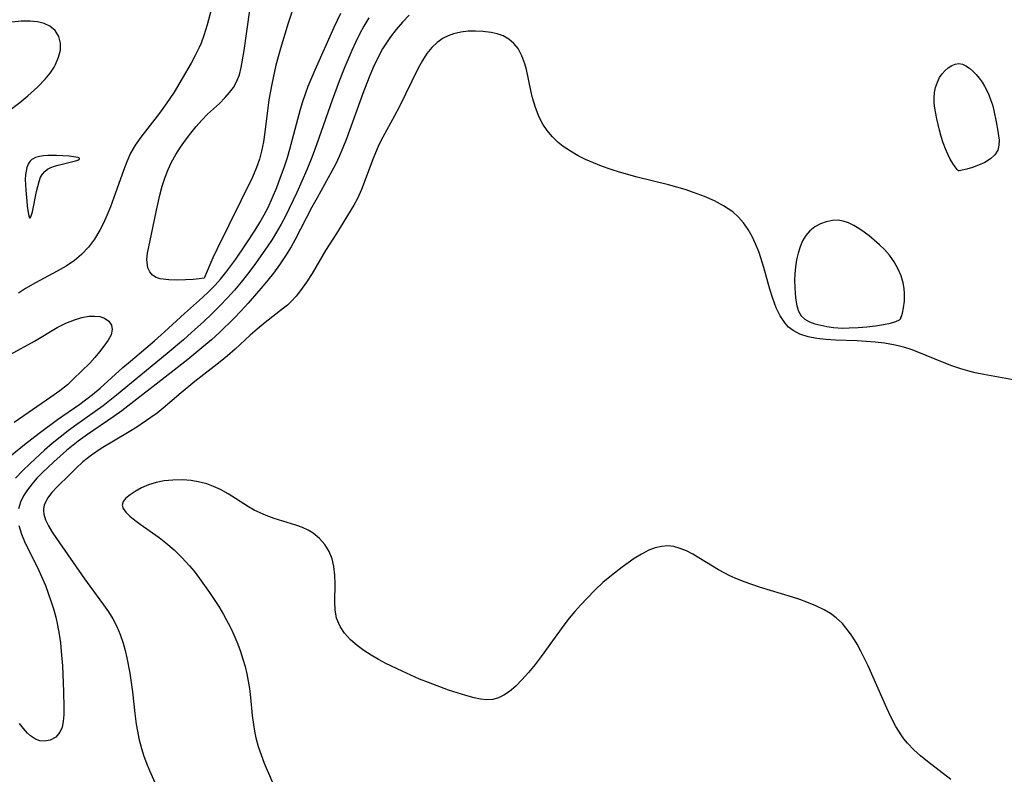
# Model space of a CAD drawing. Header units: inches. Extents: x 1073367 to 1082519, y 1569854 to 1574957.
# Tile 489 of 565: x 1080107 to 1080276, y 1573277 to 1573407. Entities that reach past the tile are written whole.
import ezdxf

# ---------------------------------------------------------------- set-up
doc = ezdxf.new("R2010")
doc.units = ezdxf.units.IN
doc.header["$MEASUREMENT"] = 0
doc.layers.add('CGG_CurvaNivelLidar_v1', color=7, linetype='Continuous', lineweight=30, true_color=0x008008)

msp = doc.modelspace()

# ---------------------------------------------------------------- linework, layer by layer
at = {"layer": 'CGG_CurvaNivelLidar_v1'}
for points in [[(1080155.4022, 1573413.9605, 70.5), (1080153.0059, 1573406.7578, 70.5), (1080151.654, 1573402.3783, 70.5), (1080150.8677, 1573399.5048, 70.5), (1080150.1609, 1573396.2836, 70.5), (1080149.6771, 1573393.5449, 70.5), (1080148.9574, 1573387.9747, 70.5), (1080148.7119, 1573386.3391, 70.5), (1080148.3947, 1573384.7291, 70.5), (1080148.0313, 1573383.3559, 70.5), (1080147.5386, 1573381.9127, 70.5), (1080146.8339, 1573380.2636, 70.5), (1080140.7362, 1573367.9133, 70.5), (1080140.0219, 1573366.36, 70.5), (1080138.5, 1573362.8622, 70.5), (1080137.6835, 1573362.7451, 70.5), (1080136.6298, 1573362.6411, 70.5), (1080135.3132, 1573362.555, 70.5), (1080133.867, 1573362.5155, 70.5), (1080132.4264, 1573362.5501, 70.5), (1080130.9331, 1573362.7475, 70.5), (1080130.2316, 1573362.9913, 70.5), (1080129.6486, 1573363.3561, 70.5), (1080129.1575, 1573363.9308, 70.5), (1080128.8485, 1573364.6534, 70.5), (1080128.7513, 1573365.0812, 70.5), (1080128.6751, 1573366.07, 70.5), (1080128.7593, 1573367.1376, 70.5), (1080129.6928, 1573371.5308, 70.5), (1080130.2902, 1573374.5688, 70.5), (1080130.88, 1573377.1391, 70.5), (1080131.3142, 1573378.7222, 70.5), (1080131.8154, 1573380.2768, 70.5), (1080132.3117, 1573381.5736, 70.5), (1080132.888, 1573382.8273, 70.5), (1080133.6212, 1573384.136, 70.5), (1080134.4391, 1573385.3934, 70.5), (1080135.3112, 1573386.6121, 70.5), (1080136.2193, 1573387.8042, 70.5), (1080137.1551, 1573388.9554, 70.5), (1080138.1204, 1573390.0516, 70.5), (1080139.1186, 1573391.0764, 70.5), (1080141.1452, 1573392.956, 70.5), (1080142.1476, 1573393.9537, 70.5), (1080142.901, 1573394.8071, 70.5), (1080143.5652, 1573395.7057, 70.5), (1080144.1123, 1573396.663, 70.5), (1080144.5792, 1573397.8619, 70.5), (1080144.9124, 1573399.1406, 70.5), (1080145.4379, 1573402.057, 70.5), (1080146.4106, 1573409.0106, 70.5)], [(1080140.4949, 1573411.8994, 71), (1080139.0431, 1573406.4462, 71), (1080138.4919, 1573404.6636, 71), (1080137.9827, 1573403.3022, 71), (1080137.6558, 1573402.5472, 71), (1080137.001, 1573401.1923, 71), (1080136.2885, 1573399.8583, 71), (1080134.7589, 1573397.2285, 71), (1080133.3337, 1573394.9085, 71), (1080132.5942, 1573393.7688, 71), (1080131.7165, 1573392.4904, 71), (1080130.8073, 1573391.2445, 71), (1080127.6003, 1573387.1564, 71), (1080126.6384, 1573385.7642, 71), (1080125.8657, 1573384.3694, 71), (1080125.1968, 1573382.8992, 71), (1080124.6063, 1573381.3994, 71), (1080122.9737, 1573376.7349, 71), (1080122.4006, 1573375.1688, 71), (1080121.7819, 1573373.6278, 71), (1080121.203, 1573372.3472, 71), (1080120.5641, 1573371.1077, 71), (1080119.642, 1573369.5986, 71), (1080118.596, 1573368.1967, 71), (1080117.4134, 1573366.9289, 71), (1080116.2167, 1573365.9201, 71), (1080114.7661, 1573364.9363, 71), (1080113.2328, 1573364.0527, 71), (1080109.4642, 1573362.068, 71), (1080107.7673, 1573361.074, 71), (1080106.5532, 1573360.2895, 71)], [(1080100.7082, 1573328.6691, 71), (1080107.5911, 1573334.2244, 71), (1080110.1317, 1573336.1958, 71), (1080113.258, 1573338.5169, 71), (1080117.0996, 1573341.1854, 71), (1080119.2821, 1573342.8083, 71), (1080120.6146, 1573343.9081, 71), (1080124.5382, 1573347.4539, 71), (1080125.8404, 1573348.584, 71), (1080129.9457, 1573352.059, 71), (1080131.6918, 1573353.6216, 71), (1080135.1088, 1573356.785, 71), (1080138.2385, 1573359.5138, 71), (1080139.3378, 1573360.5563, 71), (1080140.3938, 1573361.6461, 71), (1080141.3363, 1573362.7092, 71), (1080142.2355, 1573363.812, 71), (1080143.9574, 1573366.157, 71), (1080145.6516, 1573368.6049, 71), (1080147.3304, 1573371.1352, 71), (1080148.1223, 1573372.4297, 71), (1080148.8558, 1573373.7413, 71), (1080149.5132, 1573375.0414, 71), (1080150.2919, 1573376.7462, 71), (1080151.0124, 1573378.4805, 71), (1080151.6876, 1573380.2354, 71), (1080152.2956, 1573381.9271, 71), (1080152.8538, 1573383.6355, 71), (1080153.278, 1573385.0957, 71), (1080155.1137, 1573391.9482, 71), (1080155.5269, 1573393.2988, 71), (1080155.9696, 1573394.6055, 71), (1080156.453, 1573395.8969, 71), (1080157.6423, 1573398.7006, 71), (1080160.9233, 1573406.0695, 71), (1080162.0376, 1573408.4748, 71)], [(1080102.4758, 1573389.8867, 71), (1080106.797, 1573393.1305, 71), (1080108.1711, 1573394.2388, 71), (1080109.9057, 1573395.8121, 71), (1080111.1512, 1573397.1252, 71), (1080111.9832, 1573398.1521, 71), (1080112.6866, 1573399.2063, 71), (1080112.9274, 1573399.6407, 71), (1080113.4667, 1573400.8883, 71), (1080113.7702, 1573402.124, 71), (1080113.799, 1573403.3096, 71), (1080113.488, 1573404.4728, 71), (1080112.8587, 1573405.4786, 71), (1080111.9471, 1573406.263, 71), (1080110.9518, 1573406.7193, 71), (1080109.8063, 1573406.9913, 71), (1080108.5509, 1573407.1098, 71), (1080107.011, 1573407.0854, 71), (1080105.4111, 1573406.9132, 71)], [(1080166.8961, 1573407.6583, 71.5), (1080166.0362, 1573406.2286, 71.5), (1080165.2865, 1573404.8443, 71.5), (1080164.5875, 1573403.43, 71.5), (1080163.9539, 1573402.0474, 71.5), (1080162.7631, 1573399.2385, 71.5), (1080161.7699, 1573396.7499, 71.5), (1080160.5467, 1573393.4829, 71.5), (1080157.9362, 1573385.9612, 71.5), (1080157.0882, 1573383.6536, 71.5), (1080156.2276, 1573381.5332, 71.5), (1080154.4591, 1573377.6005, 71.5), (1080152.5026, 1573373.5544, 71.5), (1080151.7721, 1573372.1647, 71.5), (1080151.0004, 1573370.8004, 71.5), (1080150.2076, 1573369.5142, 71.5), (1080149.3746, 1573368.2529, 71.5), (1080147.0595, 1573365.0063, 71.5), (1080145.9875, 1573363.5734, 71.5), (1080144.8814, 1573362.1679, 71.5), (1080143.7354, 1573360.7942, 71.5), (1080142.5471, 1573359.4572, 71.5), (1080141.2267, 1573358.0728, 71.5), (1080139.8644, 1573356.7301, 71.5), (1080138.4694, 1573355.4239, 71.5), (1080136.3202, 1573353.4815, 71.5), (1080134.9428, 1573352.2637, 71.5), (1080132.1351, 1573349.8742, 71.5), (1080127.606, 1573346.1884, 71.5), (1080123.4447, 1573342.6956, 71.5), (1080122.3069, 1573341.7807, 71.5), (1080121.1484, 1573340.8916, 71.5), (1080119.7711, 1573339.8929, 71.5), (1080116.1915, 1573337.3834, 71.5), (1080115.1151, 1573336.5947, 71.5), (1080113.7234, 1573335.5151, 71.5), (1080112.365, 1573334.396, 71.5), (1080111.0392, 1573333.244, 71.5), (1080108.5389, 1573330.941, 71.5), (1080107.2665, 1573329.6893, 71.5), (1080106.0583, 1573328.4009, 71.5)], [(1080173.8468, 1573408.1249, 72), (1080172.6975, 1573406.938, 72), (1080171.6086, 1573405.6975, 72), (1080170.5908, 1573404.401, 72), (1080169.6599, 1573403.0423, 72), (1080169.2469, 1573402.3622, 72), (1080168.3957, 1573400.7723, 72), (1080167.6322, 1573399.1247, 72), (1080166.9288, 1573397.4371, 72), (1080165.8557, 1573394.6396, 72), (1080163.0097, 1573386.8347, 72), (1080162.4051, 1573385.308, 72), (1080161.7644, 1573383.8032, 72), (1080161.1679, 1573382.5161, 72), (1080160.5294, 1573381.2553, 72), (1080157.9618, 1573376.7109, 72), (1080157.0829, 1573375.0861, 72), (1080154.1297, 1573369.3905, 72), (1080153.4917, 1573368.2472, 72), (1080152.5371, 1573366.6883, 72), (1080151.5145, 1573365.1734, 72), (1080150.4346, 1573363.7005, 72), (1080149.5053, 1573362.5207, 72), (1080148.6424, 1573361.4876, 72), (1080146.1243, 1573358.5828, 72), (1080144.8181, 1573357.1595, 72), (1080143.6188, 1573355.9213, 72), (1080141.1422, 1573353.5175, 72), (1080139.7762, 1573352.2634, 72), (1080138.4832, 1573351.1432, 72), (1080135.6996, 1573348.8309, 72), (1080132.8649, 1573346.5924, 72), (1080124.324, 1573340.0435, 72), (1080122.9456, 1573339.0392, 72), (1080118.4234, 1573335.9507, 72), (1080116.8295, 1573334.8022, 72), (1080114.8187, 1573333.192, 72), (1080112.6491, 1573331.2408, 72), (1080110.6532, 1573329.3328, 72), (1080109.739, 1573328.4091, 72), (1080108.8869, 1573327.4706, 72), (1080108.0801, 1573326.4475, 72), (1080107.4015, 1573325.3857, 72), (1080106.8847, 1573324.2787, 72), (1080106.5605, 1573323.1281, 72)], [(1080278.4496, 1573345.2441, 72.5), (1080272.7485, 1573346.2733, 72.5), (1080271.2548, 1573346.5883, 72.5), (1080270.0302, 1573346.8933, 72.5), (1080268.8198, 1573347.2461, 72.5), (1080267.2332, 1573347.7926, 72.5), (1080265.6681, 1573348.401, 72.5), (1080261.5458, 1573350.0833, 72.5), (1080260.252, 1573350.559, 72.5), (1080259.1391, 1573350.9201, 72.5), (1080258.0131, 1573351.2261, 72.5), (1080257.1863, 1573351.4077, 72.5), (1080255.6403, 1573351.6673, 72.5), (1080254.0767, 1573351.8493, 72.5), (1080250.93, 1573352.0593, 72.5), (1080247.1964, 1573352.2096, 72.5), (1080245.5629, 1573352.3198, 72.5), (1080243.9865, 1573352.5005, 72.5), (1080242.491, 1573352.7892, 72.5), (1080241.1062, 1573353.2311, 72.5), (1080239.9232, 1573353.845, 72.5), (1080239.148, 1573354.4502, 72.5), (1080238.5349, 1573355.0897, 72.5), (1080237.6787, 1573356.3504, 72.5), (1080236.9983, 1573357.7786, 72.5), (1080236.429, 1573359.3356, 72.5), (1080235.9255, 1573360.9788, 72.5), (1080234.8708, 1573364.7058, 72.5), (1080234.0564, 1573367.2625, 72.5), (1080233.476, 1573368.7802, 72.5), (1080232.8825, 1573370.0568, 72.5), (1080232.1962, 1573371.2647, 72.5), (1080231.4041, 1573372.3858, 72.5), (1080230.5208, 1573373.3747, 72.5), (1080229.5301, 1573374.2565, 72.5), (1080228.7647, 1573374.8159, 72.5), (1080227.9556, 1573375.3272, 72.5), (1080226.3636, 1573376.1742, 72.5), (1080224.6787, 1573376.918, 72.5), (1080222.784, 1573377.6302, 72.5), (1080221.366, 1573378.0989, 72.5), (1080218.464, 1573378.934, 72.5), (1080213.0966, 1573380.2773, 72.5), (1080210.0181, 1573381.1188, 72.5), (1080208.5965, 1573381.5619, 72.5), (1080206.9096, 1573382.1597, 72.5), (1080205.5392, 1573382.705, 72.5), (1080204.203, 1573383.2961, 72.5), (1080202.9095, 1573383.9388, 72.5), (1080201.5754, 1573384.6997, 72.5), (1080200.3226, 1573385.5465, 72.5), (1080199.4623, 1573386.2399, 72.5), (1080198.4772, 1573387.2017, 72.5), (1080197.5991, 1573388.2566, 72.5), (1080196.8319, 1573389.3934, 72.5), (1080196.1844, 1573390.6043, 72.5), (1080195.5433, 1573392.2251, 72.5), (1080195.0526, 1573393.913, 72.5), (1080194.7524, 1573395.1904, 72.5), (1080194.0021, 1573398.7695, 72.5), (1080193.7398, 1573399.7789, 72.5), (1080193.2442, 1573401.151, 72.5), (1080192.5698, 1573402.377, 72.5), (1080191.8363, 1573403.2616, 72.5), (1080190.9665, 1573403.9948, 72.5), (1080189.9806, 1573404.5631, 72.5), (1080188.9853, 1573404.9317, 72.5), (1080187.9248, 1573405.1773, 72.5), (1080186.5154, 1573405.3543, 72.5), (1080185.2479, 1573405.4073, 72.5), (1080183.9709, 1573405.3628, 72.5), (1080182.7063, 1573405.2078, 72.5), (1080181.4761, 1573404.9226, 72.5), (1080180.5616, 1573404.5966, 72.5), (1080179.6938, 1573404.1684, 72.5), (1080178.6592, 1573403.4559, 72.5), (1080177.7381, 1573402.5914, 72.5), (1080176.8728, 1573401.522, 72.5), (1080176.1041, 1573400.3325, 72.5), (1080175.3372, 1573398.9237, 72.5), (1080172.1508, 1573392.3958, 72.5), (1080171.3087, 1573390.7885, 72.5), (1080169.2874, 1573387.1563, 72.5), (1080168.6165, 1573385.7902, 72.5), (1080167.613, 1573383.4716, 72.5), (1080165.5967, 1573378.1312, 72.5), (1080164.9032, 1573376.5655, 72.5), (1080164.2818, 1573375.4027, 72.5), (1080161.3258, 1573370.579, 72.5), (1080159.4378, 1573367.6516, 72.5), (1080157.1116, 1573363.6858, 72.5), (1080156.1416, 1573362.1811, 72.5), (1080155.1281, 1573360.7483, 72.5), (1080154.3419, 1573359.749, 72.5), (1080153.4971, 1573358.8309, 72.5), (1080152.8493, 1573358.2414, 72.5), (1080152.1647, 1573357.682, 72.5), (1080149.0028, 1573355.2511, 72.5), (1080147.6342, 1573354.0991, 72.5), (1080146.4257, 1573353.0222, 72.5), (1080143.8743, 1573350.6596, 72.5), (1080142.5589, 1573349.5, 72.5), (1080141.2993, 1573348.4749, 72.5), (1080136.9027, 1573345.0485, 72.5), (1080134.5742, 1573343.1203, 72.5), (1080131.4711, 1573340.4657, 72.5), (1080130.4108, 1573339.6472, 72.5), (1080129.3234, 1573338.8592, 72.5), (1080126.934, 1573337.2313, 72.5), (1080125.6314, 1573336.4018, 72.5), (1080120.8065, 1573333.5548, 72.5), (1080119.096, 1573332.3926, 72.5), (1080117.6517, 1573331.2176, 72.5), (1080116.4518, 1573330.1163, 72.5), (1080115.3101, 1573329.0011, 72.5), (1080113.2101, 1573326.9098, 72.5), (1080112.3003, 1573325.9363, 72.5), (1080111.551, 1573324.9591, 72.5), (1080110.9852, 1573323.7911, 72.5), (1080110.8603, 1573323.1864, 72.5), (1080110.8436, 1573322.8186, 72.5), (1080110.9002, 1573322.2459, 72.5), (1080111.2038, 1573321.2351, 72.5), (1080111.7106, 1573320.2014, 72.5), (1080112.3616, 1573319.1385, 72.5), (1080113.1061, 1573318.0385, 72.5), (1080117.9099, 1573311.1218, 72.5), (1080118.8191, 1573309.8461, 72.5), (1080121.2056, 1573306.6293, 72.5), (1080122.0336, 1573305.4259, 72.5), (1080122.7967, 1573304.192, 72.5), (1080123.47, 1573302.9161, 72.5), (1080124.0701, 1573301.4949, 72.5), (1080124.5631, 1573300.0246, 72.5), (1080124.9082, 1573298.7744, 72.5), (1080125.2067, 1573297.5041, 72.5), (1080125.7066, 1573294.8766, 72.5), (1080126.184, 1573291.6316, 72.5), (1080126.5933, 1573287.9146, 72.5), (1080126.8351, 1573286.0627, 72.5), (1080127.0413, 1573284.8454, 72.5), (1080127.2906, 1573283.6367, 72.5), (1080127.7475, 1573281.8659, 72.5), (1080128.1542, 1573280.5934, 72.5), (1080128.6149, 1573279.3372, 72.5), (1080129.1194, 1573278.0955, 72.5), (1080130.8706, 1573274.0817, 72.5)], [(1080105.1412, 1573349.696, 70.5), (1080109.3016, 1573352.0067, 70.5), (1080113.223, 1573354.3489, 70.5), (1080114.6956, 1573355.0929, 70.5), (1080116.1818, 1573355.7014, 70.5), (1080117.4361, 1573356.0752, 70.5), (1080118.6515, 1573356.2922, 70.5), (1080119.6545, 1573356.3358, 70.5), (1080120.5699, 1573356.2352, 70.5), (1080121.3613, 1573355.9809, 70.5), (1080122.0967, 1573355.4687, 70.5), (1080122.5624, 1573354.786, 70.5), (1080122.7109, 1573353.9979, 70.5), (1080122.4896, 1573353.1114, 70.5), (1080121.9679, 1573352.169, 70.5), (1080121.2499, 1573351.1611, 70.5), (1080120.5131, 1573350.207, 70.5), (1080119.702, 1573349.2255, 70.5), (1080118.8191, 1573348.2526, 70.5), (1080115.9548, 1573345.4466, 70.5), (1080114.9666, 1573344.5209, 70.5), (1080113.6888, 1573343.4876, 70.5), (1080112.1406, 1573342.3723, 70.5), (1080105.8307, 1573338.0277, 70.5)], [(1080267.0588, 1573276.539, 73), (1080263.0452, 1573279.6756, 73), (1080261.884, 1573280.6241, 73), (1080260.7198, 1573281.667, 73), (1080259.6393, 1573282.7819, 73), (1080259.0159, 1573283.5328, 73), (1080258.5033, 1573284.2395, 73), (1080257.6108, 1573285.6838, 73), (1080256.8013, 1573287.2434, 73), (1080256.053, 1573288.8595, 73), (1080252.824, 1573296.1219, 73), (1080251.6096, 1573298.6178, 73), (1080250.9311, 1573299.8499, 73), (1080250.2084, 1573301.0326, 73), (1080249.633, 1573301.8779, 73), (1080249.0214, 1573302.6803, 73), (1080248.4021, 1573303.3912, 73), (1080247.3385, 1573304.3841, 73), (1080246.3357, 1573305.1131, 73), (1080245.2581, 1573305.7553, 73), (1080243.8127, 1573306.4744, 73), (1080242.2937, 1573307.1015, 73), (1080241.0711, 1573307.5315, 73), (1080239.8226, 1573307.927, 73), (1080234.1543, 1573309.648, 73), (1080231.6427, 1573310.5329, 73), (1080230.3303, 1573311.0593, 73), (1080229.0493, 1573311.634, 73), (1080228.0501, 1573312.1345, 73), (1080227.0778, 1573312.6669, 73), (1080222.6613, 1573315.3356, 73), (1080221.5484, 1573315.9086, 73), (1080220.484, 1573316.3449, 73), (1080219.415, 1573316.6425, 73), (1080218.342, 1573316.766, 73), (1080217.2558, 1573316.6863, 73), (1080216.1699, 1573316.4246, 73), (1080215.0882, 1573316.0119, 73), (1080213.8099, 1573315.3606, 73), (1080212.5386, 1573314.5772, 73), (1080210.4801, 1573313.1191, 73), (1080208.6494, 1573311.6959, 73), (1080207.1889, 1573310.4484, 73), (1080205.7643, 1573309.1233, 73), (1080204.3812, 1573307.7312, 73), (1080203.3546, 1573306.6237, 73), (1080202.357, 1573305.4845, 73), (1080201.3893, 1573304.3169, 73), (1080200.4539, 1573303.1231, 73), (1080196.5193, 1573297.7187, 73), (1080195.4989, 1573296.3737, 73), (1080194.3741, 1573294.9837, 73), (1080193.2305, 1573293.6866, 73), (1080192.1649, 1573292.607, 73), (1080191.0688, 1573291.6745, 73), (1080190.1442, 1573291.0597, 73), (1080189.1887, 1573290.6031, 73), (1080188.2024, 1573290.3367, 73), (1080187.1818, 1573290.2817, 73), (1080186.1235, 1573290.3951, 73), (1080185.0206, 1573290.6224, 73), (1080183.5907, 1573290.9971, 73), (1080182.1003, 1573291.4468, 73), (1080180.5668, 1573291.9556, 73), (1080177.1455, 1573293.2246, 73), (1080175.6189, 1573293.847, 73), (1080172.5867, 1573295.1848, 73), (1080169.8095, 1573296.5472, 73), (1080168.5527, 1573297.221, 73), (1080167.2551, 1573297.9681, 73), (1080166.0203, 1573298.7548, 73), (1080164.8699, 1573299.5963, 73), (1080163.71, 1573300.621, 73), (1080162.713, 1573301.7298, 73), (1080161.9132, 1573302.9204, 73), (1080161.3101, 1573304.3528, 73), (1080161.0552, 1573305.753, 73), (1080160.9961, 1573307.2192, 73), (1080161.0771, 1573310.2607, 73), (1080161.0418, 1573311.7462, 73), (1080160.8694, 1573313.2063, 73), (1080160.533, 1573314.5397, 73), (1080160.02, 1573315.7961, 73), (1080159.2915, 1573317.0026, 73), (1080158.3847, 1573318.0686, 73), (1080157.3118, 1573318.9645, 73), (1080156.4135, 1573319.5035, 73), (1080155.4452, 1573319.9491, 73), (1080154.3166, 1573320.3581, 73), (1080150.556, 1573321.4919, 73), (1080149.1787, 1573321.9857, 73), (1080148.1358, 1573322.4328, 73), (1080147.1253, 1573322.9445, 73), (1080146.1579, 1573323.5159, 73), (1080143.9418, 1573324.9412, 73), (1080142.6468, 1573325.7331, 73), (1080141.3094, 1573326.4611, 73), (1080140.1567, 1573326.9893, 73), (1080138.9712, 1573327.4301, 73), (1080137.7577, 1573327.7685, 73), (1080136.2759, 1573328.0232, 73), (1080134.7804, 1573328.1302, 73), (1080133.1168, 1573328.0975, 73), (1080131.6574, 1573327.9421, 73), (1080130.258, 1573327.6695, 73), (1080128.9503, 1573327.2733, 73), (1080127.7399, 1573326.7426, 73), (1080126.6586, 1573326.1415, 73), (1080125.7719, 1573325.5648, 73), (1080125.0547, 1573324.9836, 73), (1080124.57, 1573324.394, 73), (1080124.3936, 1573323.7904, 73), (1080124.5731, 1573323.1848, 73), (1080125.0453, 1573322.5557, 73), (1080125.74, 1573321.8983, 73), (1080126.5983, 1573321.2054, 73), (1080127.4938, 1573320.5302, 73), (1080130.7619, 1573318.1889, 73), (1080131.9267, 1573317.2922, 73), (1080133.3334, 1573316.0763, 73), (1080134.6835, 1573314.761, 73), (1080135.9687, 1573313.3635, 73), (1080136.7789, 1573312.3959, 73), (1080137.715, 1573311.1754, 73), (1080139.4423, 1573308.7521, 73), (1080140.2505, 1573307.5653, 73), (1080141.0292, 1573306.3582, 73), (1080141.8783, 1573304.9311, 73), (1080142.6697, 1573303.4728, 73), (1080143.2629, 1573302.2797, 73), (1080143.814, 1573301.0692, 73), (1080144.3179, 1573299.8414, 73), (1080144.7792, 1573298.5699, 73), (1080145.19, 1573297.2835, 73), (1080145.5541, 1573295.9857, 73), (1080145.8613, 1573294.7278, 73), (1080146.1213, 1573293.4626, 73), (1080146.3273, 1573292.1989, 73), (1080146.5149, 1573290.6486, 73), (1080146.8151, 1573287.5467, 73), (1080147.005, 1573286.0046, 73), (1080147.1937, 1573284.8642, 73), (1080147.4317, 1573283.7334, 73), (1080147.8409, 1573282.2142, 73), (1080148.316, 1573280.7774, 73), (1080148.8554, 1573279.3581, 73), (1080152.8299, 1573270.185, 73)], [(1080106.6373, 1573320.2563, 72), (1080107.0774, 1573318.7639, 72), (1080107.7048, 1573317.2658, 72), (1080109.8245, 1573313.0528, 72), (1080110.5319, 1573311.5095, 72), (1080111.1907, 1573309.9234, 72), (1080112.1337, 1573307.3259, 72), (1080112.5734, 1573305.9313, 72), (1080112.9641, 1573304.5209, 72), (1080113.2939, 1573303.095, 72), (1080113.5622, 1573301.6005, 72), (1080113.7674, 1573300.0951, 72), (1080113.9249, 1573298.5846, 72), (1080114.1079, 1573296.0982, 72), (1080114.2965, 1573291.7114, 72), (1080114.3602, 1573288.9629, 72), (1080114.3533, 1573287.6894, 72), (1080114.2618, 1573286.5168, 72), (1080114.0483, 1573285.536, 72), (1080113.6807, 1573284.6919, 72), (1080112.956, 1573283.8517, 72), (1080112.0213, 1573283.3213, 72), (1080110.9612, 1573283.1363, 72), (1080110.2322, 1573283.2274, 72), (1080109.5061, 1573283.4911, 72), (1080108.6391, 1573284.0509, 72), (1080108.1021, 1573284.5329, 72), (1080107.4071, 1573285.307, 72), (1080106.7437, 1573286.1962, 72)]]:
    msp.add_polyline3d(points, dxfattribs=at)
for points in [[(1080268.5, 1573381.3168, 72), (1080268.4006, 1573381.3673, 72), (1080268.1741, 1573381.5959, 72), (1080267.8238, 1573382.0231, 72), (1080267.4082, 1573382.6204, 72), (1080266.9792, 1573383.3524, 72), (1080266.5523, 1573384.2053, 72), (1080266.1437, 1573385.1496, 72), (1080265.7667, 1573386.1538, 72), (1080265.4137, 1573387.2454, 72), (1080265.1107, 1573388.3276, 72), (1080264.6557, 1573390.2983, 72), (1080264.3302, 1573392.0998, 72), (1080264.2256, 1573392.9866, 72), (1080264.1968, 1573393.864, 72), (1080264.2783, 1573394.8002, 72), (1080264.4689, 1573395.7097, 72), (1080264.7599, 1573396.5767, 72), (1080265.1521, 1573397.3806, 72), (1080265.5915, 1573398.0288, 72), (1080266.0963, 1573398.6006, 72), (1080266.648, 1573399.0858, 72), (1080267.232, 1573399.4666, 72), (1080267.8366, 1573399.717, 72), (1080268.4523, 1573399.8014, 72), (1080269.071, 1573399.6907, 72), (1080269.6865, 1573399.416, 72), (1080270.2928, 1573399.015, 72), (1080270.8833, 1573398.5151, 72), (1080271.4502, 1573397.9358, 72), (1080271.984, 1573397.2895, 72), (1080272.4504, 1573396.624, 72), (1080272.8792, 1573395.9167, 72), (1080273.2707, 1573395.1766, 72), (1080273.6226, 1573394.4097, 72), (1080273.9299, 1573393.6198, 72), (1080274.2272, 1573392.6741, 72), (1080274.4746, 1573391.7111, 72), (1080274.8867, 1573389.7721, 72), (1080275.1886, 1573388.1592, 72), (1080275.3045, 1573387.3732, 72), (1080275.3767, 1573386.6075, 72), (1080275.3717, 1573385.7488, 72), (1080275.1546, 1573384.8965, 72), (1080274.6771, 1573384.0998, 72), (1080273.9028, 1573383.3856, 72), (1080272.9295, 1573382.7913, 72), (1080271.8602, 1573382.3074, 72), (1080270.795, 1573381.9261, 72), (1080269.8313, 1573381.6414, 72)], [(1080108.5, 1573373.2397, 71.5), (1080108.5749, 1573373.2629, 71.5), (1080108.6701, 1573373.4276, 71.5), (1080108.9396, 1573374.2918, 71.5), (1080109.6487, 1573377.7529, 71.5), (1080109.859, 1573378.671, 71.5), (1080110.0941, 1573379.5123, 71.5), (1080110.3606, 1573380.2266, 71.5), (1080110.6706, 1573380.7843, 71.5), (1080111.0647, 1573381.2473, 71.5), (1080111.5545, 1573381.6096, 71.5), (1080112.1216, 1573381.8961, 71.5), (1080112.7394, 1573382.1288, 71.5), (1080113.3861, 1573382.3242, 71.5), (1080116.3823, 1573383.0639, 71.5), (1080116.774, 1573383.2003, 71.5), (1080117.0186, 1573383.3392, 71.5), (1080117.0738, 1573383.4218, 71.5), (1080117.0544, 1573383.4965, 71.5), (1080116.836, 1573383.6171, 71.5), (1080116.4337, 1573383.7141, 71.5), (1080115.2722, 1573383.8584, 71.5), (1080113.0965, 1573383.9783, 71.5), (1080111.5786, 1573383.9673, 71.5), (1080110.8426, 1573383.9114, 71.5), (1080110.1429, 1573383.8021, 71.5), (1080109.4999, 1573383.6169, 71.5), (1080109.1016, 1573383.4287, 71.5), (1080108.859, 1573383.2675, 71.5), (1080108.5858, 1573383.0203, 71.5), (1080108.3813, 1573382.7637, 71.5), (1080108.2118, 1573382.4774, 71.5), (1080107.9912, 1573381.9208, 71.5), (1080107.8464, 1573381.3058, 71.5), (1080107.7595, 1573380.6422, 71.5), (1080107.726, 1573379.8618, 71.5), (1080107.7891, 1573378.0233, 71.5), (1080107.9643, 1573376.1089, 71.5), (1080108.0736, 1573375.231, 71.5), (1080108.2982, 1573373.8458, 71.5), (1080108.3976, 1573373.4225, 71.5), (1080108.4496, 1573373.2747, 71.5)], [(1080258.5, 1573356.0647, 72.5), (1080258.6039, 1573356.2548, 72.5), (1080258.7727, 1573356.8422, 72.5), (1080258.9518, 1573357.7465, 72.5), (1080259.0817, 1573358.8917, 72.5), (1080259.1009, 1573360.2033, 72.5), (1080259.0249, 1573361.1105, 72.5), (1080258.8648, 1573362.0352, 72.5), (1080258.5163, 1573363.2448, 72.5), (1080258.0337, 1573364.3957, 72.5), (1080257.3232, 1573365.6728, 72.5), (1080256.5126, 1573366.8176, 72.5), (1080255.6557, 1573367.7882, 72.5), (1080254.7817, 1573368.625, 72.5), (1080253.8809, 1573369.4274, 72.5), (1080253.0204, 1573370.14, 72.5), (1080252.145, 1573370.8076, 72.5), (1080251.2569, 1573371.4174, 72.5), (1080250.3572, 1573371.9519, 72.5), (1080249.4461, 1573372.388, 72.5), (1080248.5235, 1573372.696, 72.5), (1080247.6601, 1573372.8341, 72.5), (1080246.6852, 1573372.8036, 72.5), (1080245.6364, 1573372.5823, 72.5), (1080244.6232, 1573372.1998, 72.5), (1080243.6719, 1573371.6771, 72.5), (1080242.8143, 1573371.0213, 72.5), (1080242.0899, 1573370.227, 72.5), (1080241.5372, 1573369.3031, 72.5), (1080241.1157, 1573368.2714, 72.5), (1080240.7892, 1573367.1671, 72.5), (1080240.5302, 1573366.0184, 72.5), (1080240.3228, 1573364.8264, 72.5), (1080240.196, 1573363.6247, 72.5), (1080240.1724, 1573362.4403, 72.5), (1080240.2854, 1573360.1538, 72.5), (1080240.3984, 1573359.0823, 72.5), (1080240.5822, 1573358.077, 72.5), (1080240.8742, 1573357.1691, 72.5), (1080241.3223, 1573356.3986, 72.5), (1080241.9559, 1573355.8066, 72.5), (1080242.7508, 1573355.355, 72.5), (1080243.667, 1573355.01, 72.5), (1080244.6728, 1573354.7445, 72.5), (1080245.7429, 1573354.5374, 72.5), (1080246.9029, 1573354.379, 72.5), (1080248.4238, 1573354.2817, 72.5), (1080249.5826, 1573354.2835, 72.5), (1080251.1093, 1573354.3493, 72.5), (1080252.6462, 1573354.4742, 72.5), (1080254.1277, 1573354.6511, 72.5), (1080255.4895, 1573354.8734, 72.5), (1080256.6682, 1573355.1329, 72.5), (1080257.6024, 1573355.4179, 72.5), (1080258.2339, 1573355.7086, 72.5), (1080258.4931, 1573355.9216, 72.5)]]:
    msp.add_polyline3d(points, close=True, dxfattribs=at)

doc.saveas('drawing.dxf')
